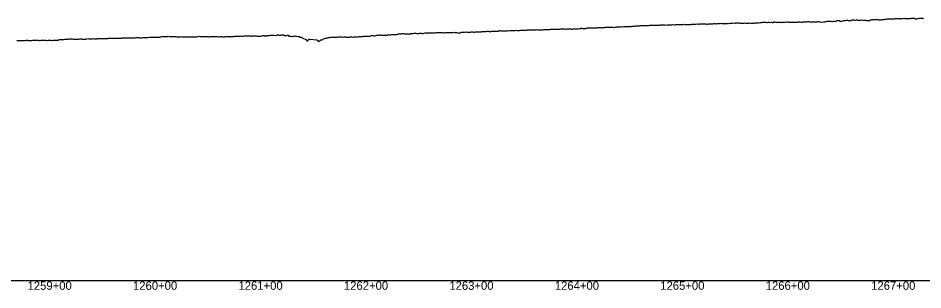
# Model space of a CAD drawing. Extents: x -3793 to 50787, y -1075 to 6138.
# Drawn here: x 13244 to 14102, y 991 to 1249 of the extents above; entities that cross this region are included whole.
import ezdxf

# ---------------------------------------------------------------- set-up
doc = ezdxf.new("R2010")
doc.units = 0
for name, color, linetype in [('RD_DDB_Profile_EX', 7, 'Continuous'), ('RD_DDB_StaTX', 7, 'Continuous'), ('RD_GPK_Profile_Cell', 7, 'Continuous')]:
    doc.layers.add(name, color=color, linetype=linetype)

msp = doc.modelspace()

# ---------------------------------------------------------------- linework, layer by layer
at = {"layer": 'RD_DDB_Profile_EX'}
for points in [[(13847.214846, 1242.30991), (13847.951471, 1242.347895), (13848.703588, 1242.421555), (13849.438645, 1242.45943), (13850.179306, 1242.422425), (13850.909679, 1242.459175), (13852.753234, 1242.5113), (13853.493856, 1242.54805), (13854.23044, 1242.696565), (13854.970724, 1242.77018), (13855.716883, 1242.771065), (13856.456827, 1242.69726), (13857.196917, 1242.58659), (13857.929866, 1242.51397), (13859.781762, 1242.553125), (13860.521187, 1242.552975), (13861.256617, 1242.59094), (13861.995706, 1242.73803), (13862.740768, 1242.73905), (13863.479519, 1242.7757), (13864.21181, 1242.77669), (13864.947045, 1242.84903), (13866.802865, 1242.78273), (13867.538254, 1242.820305), (13868.276631, 1242.89376), (13869.01044, 1242.857725), (13869.759722, 1242.857625), (13870.491979, 1242.93182), (13871.229684, 1243.005195), (13871.960368, 1243.005825), (13873.828822, 1242.952465), (13874.56587, 1242.84225), (13875.299017, 1242.87954), (13876.035731, 1243.209695), (13876.773499, 1243.02617), (13877.510497, 1242.98941), (13878.241149, 1242.95323), (13878.977814, 1242.91649), (13880.850145, 1242.996195), (13881.583253, 1242.96025), (13882.319264, 1242.996815), (13883.050805, 1243.18069), (13883.797821, 1243.25389), (13884.527823, 1243.40085), (13885.263167, 1243.400795), (13885.991609, 1243.364615), (13886.723924, 1243.40069), (13888.604131, 1243.50751), (13889.335636, 1243.39833), (13890.070614, 1243.398235), (13890.811947, 1243.50868), (13891.546592, 1243.54518), (13892.275004, 1243.692), (13893.009318, 1243.618815), (13893.736177, 1243.546295), (13895.628843, 1243.49226), (13896.362511, 1243.52874), (13897.091807, 1243.20054), (13897.836582, 1243.127405), (13898.559729, 1243.675175), (13899.293348, 1243.52902), (13900.020179, 1243.529475), (13900.753469, 1243.602425), (13902.649942, 1243.791095), (13903.379204, 1243.75539), (13904.11185, 1243.828265), (13904.85105, 1243.97487), (13905.583366, 1243.719515), (13906.30956, 1243.68391), (13907.041548, 1243.866015), (13907.7662, 1243.86674), (13909.675016, 1243.96151), (13910.399869, 1244.06974), (13911.127551, 1244.14344), (13911.859181, 1244.034025), (13913.528572, 1243.8304), (13914.068018, 1243.80381), (13914.60859, 1243.69604), (13915.146101, 1243.696545), (13915.686264, 1244.1269), (13916.221847, 1244.019395), (13916.761599, 1243.885025), (13917.214962, 1243.96524), (13917.755876, 1243.99202), (13919.498651, 1244.238165), (13920.228808, 1244.308925), (13920.959705, 1244.344745), (13921.699303, 1244.41665), (13923.572863, 1244.429795), (13924.299365, 1244.170375), (13925.03157, 1244.206215), (13925.770033, 1244.499425), (13926.522215, 1244.498175), (13927.255441, 1244.49692), (13928.001777, 1244.49566), (13928.750792, 1244.382985), (13930.558344, 1244.305665), (13931.297225, 1244.342285), (13932.035482, 1244.34081), (13932.783324, 1244.414495), (13933.539025, 1244.451415)], [(13933.539025, 1244.451415), (13934.291573, 1244.413155), (13935.043056, 1244.374305), (13935.794224, 1244.336215), (13937.53872, 1244.336085), (13938.290042, 1244.44805), (13939.044097, 1244.371765), (13939.790209, 1244.333005), (13940.56005, 1244.2941), (13941.322318, 1244.217115), (13942.080496, 1244.140505), (13942.844476, 1244.557305), (13944.519856, 1244.67637), (13945.280855, 1244.560575), (13946.040409, 1244.597955), (13946.806353, 1244.826055), (13947.579751, 1244.67102), (13948.34572, 1244.90074), (13949.120117, 1245.053715), (13949.897389, 1245.13017), (13951.506711, 1245.13011), (13952.266039, 1245.12961), (13953.039137, 1245.129105), (13953.815119, 1245.05106), (13954.597875, 1245.050715), (13955.374202, 1245.1665), (13956.158855, 1245.088085), (13956.93875, 1245.04875), (13958.480496, 1245.11446), (13959.260185, 1244.95692), (13960.035957, 1244.79799), (13960.817289, 1245.4252), (13961.614872, 1245.542675), (13962.406327, 1245.266535), (13963.189618, 1245.265715), (13963.987078, 1244.988), (13964.787577, 1245.065905), (13966.244739, 1245.138315), (13967.033594, 1245.33579), (13967.822665, 1245.01546), (13968.630395, 1245.09321), (13969.426153, 1245.211965), (13970.230627, 1245.210355), (13971.034722, 1245.207975), (13971.837525, 1245.367665), (13973.223516, 1245.41682), (13974.026559, 1245.53578), (13974.832707, 1245.292505), (13975.638724, 1245.250175), (13976.451051, 1245.20768), (13977.266537, 1245.24609), (13978.077264, 1245.285585), (13978.895552, 1245.16059), (13980.203392, 1245.18829), (13981.013213, 1245.186995), (13981.829642, 1245.266165), (13982.656993, 1245.304745), (13983.468186, 1245.261515), (13984.294187, 1245.38236), (13985.123448, 1245.380255), (13985.947183, 1245.42033), (13987.185653, 1245.37613), (13988.001858, 1245.37373), (13988.499608, 1245.580835), (13989.322207, 1245.58019), (13990.153263, 1245.5807), (13990.982496, 1245.621925), (13991.80423, 1245.581145), (13992.633048, 1245.82865), (13993.86098, 1245.93337), (13994.685682, 1245.43928), (13995.513589, 1245.439135), (13996.336337, 1245.440255), (13997.17129, 1245.440105), (13997.9873, 1245.39875), (13998.815145, 1245.398595), (13999.643169, 1245.398445), (14000.876593, 1245.389445), (14001.700558, 1245.514155), (14002.527675, 1245.802415), (14003.349692, 1245.720865), (14004.183889, 1245.43256), (14005.003992, 1245.351375), (14005.83028, 1245.556925), (14006.645105, 1245.351075), (14007.889384, 1245.403935), (14008.715537, 1245.48607), (14009.537414, 1245.692965), (14010.363155, 1245.8162), (14011.190652, 1246.310325), (14012.015978, 1246.10476), (14012.834013, 1246.105535), (14013.658928, 1246.0233), (14014.913995, 1246.067755), (14015.734966, 1245.82252), (14016.551766, 1245.90316), (14017.376724, 1246.02627), (14018.203532, 1246.027315), (14019.028077, 1245.94506), (14019.845394, 1246.19232), (14020.669529, 1246.684555)], [(14020.669529, 1246.684555), (14021.929997, 1246.77409), (14022.750242, 1246.89794), (14023.573484, 1246.241725), (14024.391805, 1246.202025), (14025.216521, 1246.15936), (14026.85689, 1246.857305), (14027.672159, 1246.776165), (14028.943326, 1246.803115), (14029.765619, 1247.089745), (14030.583805, 1247.090445), (14031.405691, 1246.84474), (14032.23544, 1246.80368), (14033.051158, 1246.804615), (14033.8685, 1246.639645), (14034.68306, 1247.295355), (14035.50506, 1247.458965), (14036.781095, 1247.50425), (14037.598565, 1247.17767), (14038.419681, 1247.136665), (14039.242993, 1247.382715), (14040.063701, 1247.30089), (14040.877385, 1246.85243), (14041.697688, 1247.015645), (14042.506608, 1247.09721), (14043.793251, 1247.13362), (14044.613426, 1247.37862), (14045.428857, 1246.971225), (14046.256412, 1246.88942), (14047.069971, 1246.97223), (14047.889335, 1247.053675), (14048.708873, 1246.931125), (14049.519958, 1246.85078), (14050.817145, 1246.81362), (14051.635808, 1246.854255), (14052.443112, 1247.46588), (14053.269936, 1247.4658), (14053.667793, 1247.710955), (14054.486308, 1247.62939), (14055.297565, 1247.5484), (14056.115678, 1247.71125), (14057.418363, 1247.711165), (14058.23618, 1247.874075), (14059.04974, 1247.915045), (14059.86081, 1247.38502), (14060.681107, 1247.385675), (14061.498864, 1247.50775), (14062.309426, 1247.548995), (14063.126782, 1247.75239), (14064.434706, 1247.80812), (14065.248138, 1247.89001), (14066.064627, 1248.093295), (14066.874897, 1248.05217), (14067.694527, 1248.215245), (14068.511529, 1248.296585), (14069.321398, 1248.29675), (14070.138, 1248.296725), (14071.451144, 1248.380735), (14072.263875, 1248.25931), (14073.079613, 1248.259235), (14073.890467, 1248.34099), (14074.708053, 1248.381015), (14075.524303, 1248.462245), (14076.33348, 1248.665705), (14077.149332, 1248.78753), (14078.467676, 1248.825005), (14079.279709, 1248.662895), (14080.0947, 1248.541055), (14080.90486, 1248.541545), (14081.721683, 1248.62214), (14082.530742, 1248.62256), (14083.345673, 1248.66308), (14084.160776, 1248.947095), (14084.967399, 1248.785065), (14086.29564, 1248.747225), (14087.109885, 1248.666085), (14087.919355, 1248.54473), (14088.735418, 1248.54432), (14089.543789, 1248.58518), (14090.357975, 1248.625685), (14091.164485, 1248.868985), (14091.978275, 1248.868975), (14093.311666, 1248.954295), (14094.121014, 1248.91417), (14094.93395, 1248.387745), (14095.755123, 1248.42813), (14096.556943, 1248.509025), (14097.370387, 1248.75195), (14098.176216, 1248.83341), (14098.989264, 1248.99525), (14100.327787, 1249.071325), (14101.136448, 1249.11236), (14101.948646, 1249.03138), (14102.763581, 1248.74904)], [(13584.446475, 1232.78676), (13585.437045, 1232.823115), (13586.426886, 1233.006075), (13586.805621, 1233.03804), (13587.421003, 1233.10413), (13588.413895, 1233.0102), (13589.383754, 1232.917135), (13590.48011, 1233.024025), (13591.473516, 1232.982975), (13592.455705, 1232.94239), (13593.433233, 1232.948905), (13594.394613, 1233.005115), (13595.353798, 1233.39438), (13596.295, 1233.25708), (13597.225842, 1233.26337), (13597.59908, 1233.294965), (13598.560459, 1233.443855), (13599.508428, 1233.546125), (13600.452222, 1233.505695), (13601.380816, 1233.513755), (13602.299449, 1233.47553), (13603.217305, 1233.528), (13604.117424, 1233.718845), (13604.717401, 1233.761145), (13605.646177, 1234.451955), (13606.576992, 1234.18124), (13607.484245, 1234.000775), (13608.389768, 1234.31992), (13609.293566, 1234.50242), (13610.199664, 1234.278175), (13611.108814, 1234.187505), (13611.779075, 1234.21107), (13612.683877, 1234.212535), (13613.59491, 1234.215635), (13614.495316, 1234.172), (13615.394018, 1233.948275), (13616.296059, 1234.491325), (13617.190414, 1234.4476), (13618.083085, 1234.44883), (13618.808533, 1234.48972), (13619.714476, 1234.627385), (13620.608882, 1234.76304), (13621.501611, 1234.63024), (13622.398691, 1234.45483), (13623.294682, 1234.320775), (13624.1824, 1234.50078), (13625.071648, 1234.72648), (13625.851226, 1234.75939), (13626.740655, 1234.76096), (13627.62843, 1234.584905), (13628.521533, 1234.58859), (13629.405079, 1234.634595), (13630.286988, 1234.94594), (13631.171446, 1234.9489), (13632.049173, 1234.994395), (13632.881872, 1235.017775), (13633.763835, 1235.195575), (13634.656625, 1235.02078), (13635.535333, 1234.978285), (13636.412424, 1234.979825), (13637.293045, 1234.98309), (13638.166007, 1235.02844), (13639.037369, 1235.161285), (13639.915789, 1235.14869), (13640.800133, 1235.28253), (13641.673162, 1235.327355), (13642.544599, 1235.32847), (13643.420524, 1235.37438), (13644.287892, 1235.46245), (13645.153684, 1235.46344), (13646.03019, 1235.421), (13646.959879, 1235.434), (13647.8282, 1235.13138), (13648.694948, 1235.132755), (13649.567109, 1235.265475), (13650.429839, 1235.266725), (13651.291012, 1235.354345), (13652.154955, 1235.399935), (13653.012153, 1235.40106), (13653.99218, 1235.428605), (13654.853424, 1235.386845), (13655.720981, 1235.303735), (13656.578263, 1235.30512), (13657.440039, 1235.56245), (13658.300348, 1235.479225), (13659.153032, 1235.48045), (13660.004195, 1235.31063), (13660.85384, 1235.05567), (13661.880986, 1235.03446), (13662.741998, 1234.90975), (13663.592791, 1235.50756), (13664.448392, 1235.72137), (13665.30147, 1235.72322), (13666.146911, 1235.724085), (13666.990854, 1235.767345), (13667.845286, 1235.85288), (13668.919447, 1235.898585), (13669.765787, 1235.772585), (13670.61063, 1235.731385), (13671.615957, 1235.819335), (13672.4612, 1235.821545)], [(13672.4612, 1235.821545), (13673.295697, 1235.86688), (13674.130359, 1235.909805), (13675.264176, 1235.94189), (13676.107729, 1235.861835), (13676.946493, 1235.865635), (13677.785521, 1235.951345), (13678.622836, 1235.996375), (13679.454945, 1236.04002), (13680.276617, 1236.00197), (13681.101833, 1236.045405), (13681.915093, 1236.130875), (13683.162921, 1236.157315), (13683.992022, 1236.24159), (13684.813205, 1236.20374), (13685.637615, 1236.247745), (13686.456218, 1236.24974), (13687.264688, 1236.45597), (13688.076626, 1236.498145), (13688.876961, 1236.54094), (13690.218549, 1236.61711), (13691.034255, 1236.49798), (13691.842262, 1236.219465), (13692.659699, 1236.22219), (13693.454653, 1236.626255), (13694.251125, 1236.62931), (13695.050991, 1236.59134), (13695.839577, 1236.51479), (13697.26651, 1236.63631), (13698.070038, 1236.679115), (13698.86607, 1236.683615), (13699.672038, 1236.64693), (13700.460361, 1237.244), (13701.251271, 1237.16707), (13702.031901, 1237.091575), (13702.816592, 1237.01525), (13704.326181, 1236.99351), (13705.114045, 1236.957685), (13705.897736, 1237.07828), (13706.691889, 1236.92434), (13707.468116, 1236.927835), (13708.246886, 1237.16303), (13708.602349, 1237.125185), (13709.381512, 1237.125065), (13710.956549, 1237.25923), (13711.732069, 1237.29928), (13712.510441, 1237.29912), (13713.284168, 1237.222885), (13714.066231, 1237.18548), (13714.843676, 1237.378875), (13715.6144, 1237.41874), (13716.383887, 1237.497195), (13717.160409, 1237.265115), (13718.754601, 1237.27611), (13719.526838, 1237.27741), (13720.302577, 1237.586335), (13721.082703, 1237.58739), (13721.851955, 1237.549865), (13722.626775, 1237.54972), (13723.394256, 1237.6279), (13724.16051, 1237.5904), (13725.774091, 1237.681905), (13726.547596, 1237.758795), (13727.316582, 1237.837025), (13728.099467, 1237.798365), (13728.866716, 1237.838035), (13729.632742, 1237.916085), (13730.408415, 1237.99401), (13731.171996, 1237.99505), (13732.804785, 1237.94832), (13733.57161, 1237.834155), (13734.341834, 1237.872385), (13735.11681, 1237.87336), (13735.88666, 1238.02658), (13736.650017, 1238.104045), (13737.412163, 1238.02828), (13738.181111, 1237.95161), (13739.82812, 1238.04505), (13740.592962, 1238.007945), (13741.356594, 1237.970895), (13742.134241, 1237.932505), (13742.896163, 1238.201155), (13743.663454, 1238.239225), (13744.423645, 1238.24022), (13745.182636, 1238.20307), (13746.848554, 1238.26201), (13747.614566, 1238.261855), (13748.376235, 1238.301155), (13749.146804, 1238.41659), (13749.911922, 1238.45455), (13750.670697, 1238.531715), (13751.435449, 1238.60774), (13752.192506, 1238.4945), (13753.872412, 1238.542), (13754.632654, 1238.50508), (13755.396141, 1238.504935), (13756.170511, 1238.62124), (13756.932956, 1238.69704), (13757.689126, 1238.622145), (13758.444111, 1238.81273), (13759.205673, 1238.7747)], [(13759.205673, 1238.7747), (13760.904185, 1238.8469), (13761.661814, 1238.92378), (13762.418258, 1238.886955), (13763.188865, 1238.69748), (13763.943638, 1238.660855), (13764.703586, 1238.812055), (13765.456665, 1238.85099), (13766.20857, 1239.003205), (13767.925529, 1239.02734), (13768.684233, 1238.57367), (13769.438764, 1238.53729), (13770.192121, 1238.5387), (13770.960358, 1239.066865), (13771.712057, 1239.03015), (13772.469529, 1238.87916), (13773.219548, 1238.880305), (13774.950142, 1238.990725), (13775.703284, 1239.142785), (13776.459524, 1239.02961), (13777.210988, 1238.993345), (13777.971802, 1239.370835), (13778.727175, 1239.48353), (13779.47583, 1239.29663), (13780.233952, 1239.185125), (13781.982702, 1239.29667), (13782.733292, 1239.26064), (13783.482724, 1239.787265), (13784.235864, 1239.787115), (13784.994258, 1239.82572), (13785.740901, 1239.751915), (13786.493182, 1239.751765), (13787.23817, 1239.82777), (13789.004922, 1239.890255), (13789.756498, 1239.815215), (13790.504063, 1239.89133), (13791.250479, 1239.92995), (13792.011905, 1239.892405), (13792.756699, 1239.930995), (13793.500349, 1239.9322), (13794.250218, 1240.04404), (13796.030265, 1240.03103), (13796.579305, 1240.030925), (13797.325151, 1239.957385), (13798.074432, 1239.957235), (13798.82942, 1240.14483), (13799.578351, 1240.18199), (13800.320942, 1240.18296), (13801.069524, 1240.48099), (13801.810482, 1240.40725), (13803.603479, 1240.611), (13804.351368, 1240.38731), (13805.094875, 1240.314285), (13805.853253, 1240.31409), (13806.590411, 1240.35113), (13807.338248, 1240.57436), (13808.079163, 1240.389595), (13808.826654, 1240.277775), (13810.623753, 1240.392315), (13811.367211, 1240.69161), (13812.114011, 1240.728605), (13812.871822, 1240.840005), (13813.613182, 1240.804255), (13814.359784, 1240.76689), (13815.09952, 1240.8798), (13815.845777, 1240.87962), (13817.651461, 1240.9819), (13818.387016, 1240.94453), (13819.133227, 1240.98148), (13819.885429, 1241.05737), (13820.631294, 1241.057165), (13821.370988, 1241.09583), (13822.116508, 1241.244105), (13822.854585, 1241.060065), (13824.668813, 1241.08537), (13825.41365, 1241.08516), (13826.154252, 1241.346285), (13826.90971, 1241.420255), (13827.648724, 1241.458655), (13828.388648, 1241.53116), (13829.126686, 1241.532425), (13829.871129, 1241.828745), (13831.689393, 1241.867205), (13832.429949, 1241.79424), (13833.173713, 1241.75704), (13833.923674, 1241.79526), (13834.667093, 1241.943195), (13835.404457, 1241.944255), (13836.147535, 1241.90712), (13836.883296, 1241.94518), (13838.714476, 1242.009945), (13839.456879, 1242.194695), (13840.195145, 1241.974035), (13840.942704, 1241.972485), (13841.680027, 1242.19548), (13842.42238, 1242.19534), (13843.158104, 1242.34415), (13843.900116, 1242.307085), (13845.735283, 1242.34592), (13846.473505, 1242.310055), (13847.214846, 1242.30991)], [(13243.074646, 1227.703335), (13244.328857, 1227.653975), (13245.149368, 1227.69102), (13245.976498, 1227.68332), (13246.807802, 1227.67558), (13247.808491, 1227.95187), (13248.47099, 1227.9111), (13249.306267, 1227.7822), (13250.152739, 1227.81706), (13251.280119, 1227.783635), (13252.121743, 1228.03053), (13252.962852, 1227.98508), (13253.804706, 1227.76391), (13254.651692, 1227.802925), (13255.061244, 1227.840505), (13255.507865, 1227.881735), (13256.359481, 1227.92148), (13257.222059, 1227.95831), (13258.235031, 1228.029455), (13259.092705, 1228.06572), (13259.941881, 1228.0592), (13260.806727, 1228.052465), (13261.668891, 1228.09245), (13262.540058, 1228.17259), (13263.406332, 1227.99641), (13264.283314, 1227.90311), (13265.193637, 1227.914435), (13266.057088, 1227.99167), (13266.928963, 1227.988755), (13267.807723, 1228.069925), (13268.683484, 1228.06707), (13269.56804, 1228.06058), (13270.451363, 1228.00701), (13271.333762, 1227.960475), (13272.146268, 1227.953965), (13273.032262, 1228.258685), (13273.916803, 1228.212075), (13274.80797, 1228.161905), (13275.695826, 1227.803355), (13276.819504, 1227.88252), (13277.486995, 1228.01094), (13277.946095, 1228.059875), (13278.832302, 1228.06516), (13279.585728, 1228.10216), (13280.481499, 1228.19727), (13281.37956, 1228.19904), (13282.277604, 1228.119195), (13283.165405, 1228.658635), (13284.072258, 1228.796805), (13284.941292, 1228.79872), (13285.821453, 1228.8925), (13286.616876, 1228.894595), (13287.506938, 1228.89963), (13288.394163, 1228.94895), (13289.278563, 1229.13081), (13290.166795, 1229.176775), (13291.325011, 1229.139525), (13291.927276, 1229.14484), (13292.799979, 1229.281685), (13293.647687, 1229.315095), (13294.534612, 1229.44947), (13295.415376, 1229.23463), (13296.293173, 1229.10829), (13297.168017, 1229.07001), (13298.039925, 1229.119345), (13298.577764, 1229.14761), (13298.916935, 1229.16562), (13299.783333, 1229.12787), (13300.67538, 1229.14349), (13301.552245, 1229.19331), (13302.433475, 1229.333045), (13303.308943, 1229.37934), (13304.176533, 1229.471925), (13305.041059, 1229.130495), (13305.902514, 1229.050065), (13306.769269, 1229.05355), (13307.714963, 1229.070075), (13308.584459, 1229.163595), (13309.450726, 1229.47282), (13310.313781, 1229.694635), (13311.179565, 1229.315915), (13312.042522, 1229.319245), (13313.083271, 1229.46512), (13313.74615, 1229.503655), (13314.754027, 1229.522755), (13315.614948, 1229.572335), (13316.477216, 1229.533185), (13317.332232, 1229.454445), (13318.183953, 1229.41864), (13319.032397, 1229.42553), (13319.877584, 1229.55981)], [(13319.877584, 1229.55981), (13320.336024, 1229.608795), (13320.73144, 1229.651275), (13321.798914, 1229.724575), (13322.651609, 1229.732265), (13323.500882, 1229.69759), (13324.134007, 1229.7762), (13324.97947, 1229.686335), (13325.833764, 1229.67798), (13326.684408, 1229.758095), (13327.588777, 1229.709075), (13328.400842, 1229.74531), (13329.419724, 1229.75761), (13330.272072, 1229.92458), (13331.131603, 1229.87397), (13331.9887, 1229.955535), (13332.842303, 1230.018935), (13333.603558, 1230.011475), (13334.373874, 1229.9717), (13335.138926, 1229.813455), (13335.91259, 1230.037465), (13336.684418, 1230.033585), (13337.466987, 1230.143), (13338.245513, 1230.178175), (13339.799031, 1230.176125), (13340.575455, 1230.05487), (13341.358127, 1230.04787), (13342.141183, 1230.122775), (13342.926968, 1230.19836), (13343.722099, 1230.192225), (13344.513953, 1230.268265), (13345.317494, 1230.222555), (13346.750044, 1230.28196), (13347.543472, 1230.31841), (13348.339353, 1230.35497), (13349.347037, 1230.34743), (13349.94428, 1230.345185), (13350.755347, 1230.33897), (13351.562788, 1230.33593), (13352.372403, 1230.33288), (13353.703736, 1230.378705), (13354.513847, 1230.37185), (13355.324872, 1230.49099), (13356.142698, 1230.525355), (13356.599791, 1230.546535), (13356.959183, 1230.56341), (13357.777586, 1230.56079), (13358.605956, 1230.554875), (13359.429201, 1230.428675), (13360.2543, 1230.425895), (13361.484511, 1230.41667), (13362.311476, 1230.70092), (13363.137931, 1230.573865), (13363.972029, 1230.60975), (13364.803124, 1230.649365), (13365.635719, 1230.730765), (13366.481708, 1230.812245), (13367.317352, 1230.768565), (13368.469903, 1230.83458), (13369.307816, 1230.828875), (13370.144897, 1230.910735), (13371.105297, 1230.98979), (13371.67505, 1230.988695), (13372.524821, 1230.98381), (13373.368977, 1231.02447), (13374.214292, 1231.065185), (13375.294193, 1231.089525), (13376.142015, 1231.08449), (13376.988906, 1230.87013), (13377.842522, 1230.94988), (13378.35805, 1231.02638), (13378.692839, 1231.076275), (13379.543994, 1231.24579), (13380.40506, 1231.49803), (13381.258999, 1231.45429), (13382.275161, 1231.48543), (13383.132112, 1231.4812), (13383.987823, 1231.523075), (13384.849883, 1231.475865), (13385.708355, 1231.47483), (13386.56734, 1231.775715), (13387.435859, 1231.556725), (13388.296917, 1231.512985), (13389.260043, 1231.54273), (13390.124672, 1231.58199), (13390.987749, 1231.494735), (13391.851272, 1231.45075), (13392.863557, 1231.547435), (13393.58729, 1231.61991), (13394.461778, 1231.442665), (13395.328482, 1231.355615), (13396.249086, 1231.42937), (13397.119959, 1231.337705), (13397.988969, 1231.29395), (13398.85807, 1231.468125), (13399.733899, 1231.37638), (13400.11631, 1231.376305), (13400.604206, 1231.376585), (13401.483208, 1231.197895), (13402.354116, 1231.285805), (13403.242528, 1231.294275)], [(13403.242528, 1231.294275), (13404.115161, 1231.2948), (13404.991765, 1231.203135), (13405.865031, 1231.29124), (13406.744612, 1231.287145), (13407.618442, 1231.24405), (13408.500531, 1231.240615), (13409.374231, 1231.24187), (13410.240606, 1231.25682), (13411.11673, 1231.34587), (13411.996411, 1231.298495), (13412.872453, 1231.29977), (13413.754386, 1231.296265), (13414.630344, 1231.561145), (13415.505273, 1231.78255), (13416.389227, 1231.60439), (13417.243554, 1231.632075), (13418.121796, 1231.634025), (13419.003177, 1231.455405), (13419.880626, 1231.45746), (13420.763536, 1231.49863), (13421.87457, 1231.457235), (13422.515585, 1231.45928), (13423.399496, 1231.50118), (13424.251601, 1231.48718), (13425.130605, 1231.445915), (13426.012329, 1231.443905), (13426.889834, 1231.490565), (13427.766018, 1231.537155), (13428.648374, 1231.535195), (13429.127324, 1231.488565), (13429.522893, 1231.450365), (13430.405417, 1231.44909), (13431.264975, 1231.46606), (13432.143401, 1231.689045), (13433.024128, 1231.687805), (13434.061589, 1231.340005), (13434.941993, 1231.34866), (13435.818458, 1231.531945), (13436.678544, 1231.49683), (13437.546614, 1231.41889), (13438.470837, 1231.41829), (13439.349711, 1231.38407), (13440.216192, 1231.43171), (13441.08257, 1231.48874), (13441.948848, 1231.497645), (13442.806172, 1231.45881), (13443.665271, 1231.510685), (13444.51028, 1231.61032), (13445.538005, 1231.639605), (13446.393358, 1231.644535), (13447.25455, 1231.61161), (13448.11133, 1231.66377), (13448.951755, 1231.673315), (13449.799844, 1231.894015), (13450.885583, 1231.832165), (13451.480239, 1231.865605), (13452.601488, 1231.89008), (13453.45005, 1231.946135), (13454.295934, 1231.91378), (13455.130489, 1232.08575), (13455.968618, 1232.01153), (13456.795475, 1231.9836), (13457.620113, 1232.071305), (13458.445289, 1232.245535), (13459.675536, 1232.18531), (13460.502459, 1232.14818), (13461.33126, 1232.11868), (13462.158534, 1232.167585), (13462.975727, 1232.21261), (13463.795553, 1232.138625), (13464.603523, 1232.068795), (13465.411187, 1232.073), (13466.218571, 1232.20247), (13467.56165, 1232.26968), (13468.379281, 1232.278005), (13469.181374, 1232.28628), (13469.990787, 1232.29452), (13470.796122, 1232.062185), (13471.593539, 1231.866625), (13472.383405, 1231.880215), (13473.176721, 1232.008755), (13474.62137, 1232.040295), (13475.416892, 1232.362935), (13476.21705, 1232.41088), (13477.013228, 1232.45859), (13477.794306, 1232.506055), (13478.582643, 1231.96328), (13479.367089, 1231.972505), (13480.145608, 1232.60432), (13481.675639, 1232.59431), (13482.463252, 1232.683435), (13483.249544, 1232.76859), (13484.026254, 1232.77231), (13484.805793, 1232.81813), (13485.574519, 1232.866935), (13486.342586, 1232.716085), (13487.110836, 1232.7232), (13488.736415, 1232.70102), (13489.506419, 1232.78156), (13490.276813, 1233.13623)], [(13490.276813, 1233.13623), (13491.046851, 1233.14205), (13491.808365, 1232.992415), (13492.571901, 1232.92239), (13493.324124, 1232.93165), (13494.077311, 1233.20024), (13495.78937, 1233.322055), (13496.554594, 1232.7616), (13497.316174, 1232.316935), (13498.063496, 1232.40103), (13498.817893, 1232.447205), (13499.564756, 1232.714075), (13500.31289, 1232.72195), (13501.055206, 1232.053835), (13502.845367, 1231.865105), (13503.599502, 1231.57521), (13504.343612, 1231.542625), (13505.085879, 1231.807365), (13505.831135, 1231.81555), (13506.568915, 1232.153055), (13507.30805, 1231.901845), (13508.041388, 1231.86913), (13509.896115, 1231.69966), (13510.641102, 1231.522565), (13511.37618, 1231.08542), (13512.115093, 1231.05703), (13512.845769, 1230.951565), (13513.574662, 1230.40747), (13514.304993, 1229.906425), (13517.127806, 1228.69471), (13517.834156, 1227.59588), (13518.207424, 1227.51522), (13520.27888, 1228.955235), (13520.700761, 1228.958245), (13527.586617, 1228.366725), (13528.50571, 1227.93127), (13529.621478, 1226.88901), (13530.356162, 1227.39644), (13530.855011, 1228.198345), (13531.382551, 1228.35015), (13531.916701, 1228.372635), (13532.399673, 1228.577495), (13533.060488, 1228.82538), (13533.431237, 1229.063595), (13535.327861, 1229.87653), (13536.167397, 1230.069585), (13537.135905, 1230.26397), (13537.882401, 1230.321795), (13538.636752, 1230.7177), (13539.39406, 1230.662465), (13540.15642, 1230.99154), (13540.923882, 1231.014045), (13541.703021, 1231.14747), (13542.481773, 1230.976165), (13543.265797, 1230.95984), (13544.817515, 1230.939195), (13545.587903, 1230.883855), (13546.367321, 1230.822375), (13547.149213, 1231.042485), (13547.533986, 1230.997745), (13548.324539, 1231.169), (13549.124383, 1231.26231), (13549.936874, 1231.241475), (13550.754823, 1231.214995), (13552.112367, 1231.0912), (13552.913986, 1231.19416), (13553.715975, 1231.293485), (13554.527663, 1231.147535), (13555.35456, 1231.08741), (13556.185169, 1231.10472), (13557.029278, 1231.001985), (13557.879451, 1230.93498), (13559.01283, 1230.927775), (13559.836473, 1231.451585), (13560.678164, 1231.433935), (13561.521599, 1231.11244), (13562.381327, 1231.04995), (13563.245247, 1231.197635), (13564.120238, 1231.173265), (13565.008753, 1231.19738), (13565.899029, 1231.16018), (13566.755415, 1231.35713), (13567.6312, 1231.516645), (13568.503545, 1231.58893), (13569.391766, 1231.568395), (13570.296514, 1231.64182), (13571.207362, 1231.666665), (13572.132711, 1231.787015), (13572.767303, 1231.769375), (13573.657983, 1231.796715), (13574.560803, 1231.82442), (13575.483531, 1231.94899), (13576.410126, 1231.93139), (13577.354545, 1231.917225), (13578.30583, 1232.32477), (13579.270499, 1232.45233), (13580.412054, 1232.559055), (13581.391606, 1232.394235), (13582.379266, 1232.32641), (13583.472246, 1232.507395), (13584.446475, 1232.78676)]]:
    msp.add_lwpolyline(points, dxfattribs=at)
at = {"layer": 'RD_GPK_Profile_Cell'}
msp.add_line((1000, 1000), (46600, 1000), dxfattribs=at)

# ---------------------------------------------------------------- texts
at = {"layer": 'RD_DDB_StaTX'}
for s, p in [('1259+00', (13253.125471, 991)), ('1260+00', (13353.125471, 991)), ('1261+00', (13453.125471, 991)), ('1262+00', (13553.125471, 991)), ('1263+00', (13653.125471, 991)), ('1264+00', (13753.125471, 991)), ('1265+00', (13853.125471, 991)), ('1266+00', (13953.125471, 991)), ('1267+00', (14053.125471, 991))]:
    msp.add_text(s, height=8, dxfattribs=at).set_placement(p)

doc.saveas('drawing.dxf')
